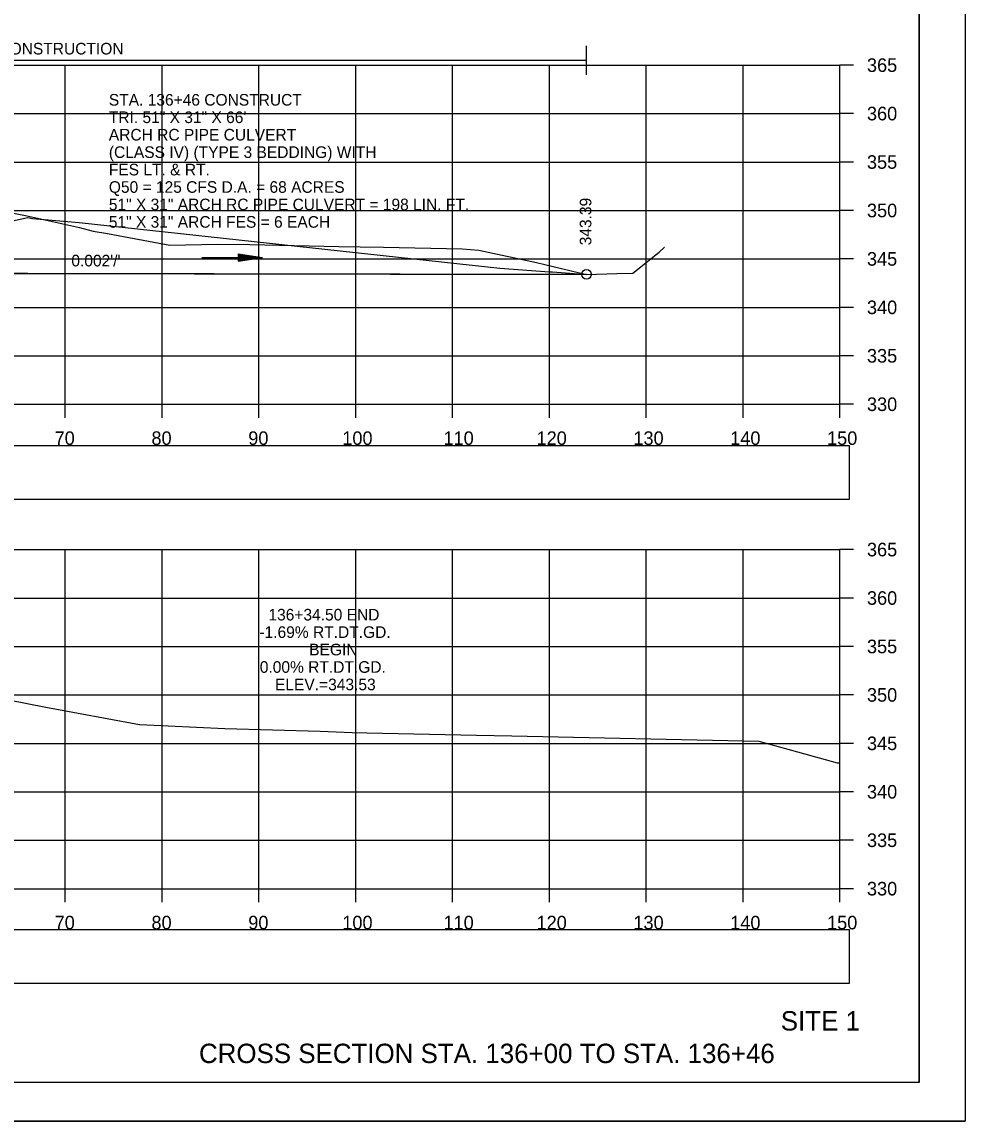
# Model space of a CAD drawing. Extents: x 1376273 to 1384221, y 378927 to 384592.
# Drawn here: x 1376719.3 to 1376816.7, y 381818.5 to 381932 of the extents above; entities that cross this region are included whole.
import ezdxf

# ---------------------------------------------------------------- set-up
doc = ezdxf.new("R2010")
doc.units = 0
for name, color, linetype in [('R_Axis', 7, 'Continuous'), ('R_Axis Annot', 7, 'Continuous'), ('R_Border', 7, 'Continuous'), ('R_Dimension', 7, 'Continuous'), ('R_Draft', 7, 'Continuous'), ('R_Exist Surface', 7, 'Continuous'), ('R_Fin Surface', 7, 'Continuous'), ('R_Grid', 7, 'Continuous'), ('R_No Plot', 7, 'Continuous'), ('R_Water', 7, 'Continuous'), ('R_Xsect Elev', 7, 'Continuous'), ('R_Xsect Slope', 7, 'Continuous'), ('T_Detection Zones', 7, 'Continuous')]:
    doc.layers.add(name, color=color, linetype=linetype)

msp = doc.modelspace()

# ---------------------------------------------------------------- linework, layer by layer
at = {"layer": 'R_Axis'}
for p, q in [((1376803.75, 381892.52), (1376803.75, 381927.52)), ((1376805.15, 381927.52), (1376803.75, 381927.52)), ((1376805.15, 381922.52), (1376803.75, 381922.52)), ((1376805.15, 381917.52), (1376803.75, 381917.52)), ((1376805.15, 381912.52), (1376803.75, 381912.52)), ((1376805.15, 381907.52), (1376803.75, 381907.52)), ((1376805.15, 381902.52), (1376803.75, 381902.52)), ((1376805.15, 381897.52), (1376803.75, 381897.52)), ((1376503.75, 381892.52), (1376803.75, 381892.52)), ((1376723.75, 381891.12), (1376723.75, 381892.52)), ((1376733.75, 381891.12), (1376733.75, 381892.52)), ((1376743.75, 381891.12), (1376743.75, 381892.52)), ((1376753.75, 381891.12), (1376753.75, 381892.52)), ((1376763.75, 381891.12), (1376763.75, 381892.52)), ((1376773.75, 381891.12), (1376773.75, 381892.52)), ((1376783.75, 381891.12), (1376783.75, 381892.52)), ((1376793.75, 381891.12), (1376793.75, 381892.52)), ((1376803.75, 381891.12), (1376803.75, 381892.52)), ((1376805.15, 381892.52), (1376803.75, 381892.52)), ((1376803.75, 381842.52), (1376803.75, 381877.52)), ((1376805.15, 381877.52), (1376803.75, 381877.52)), ((1376805.15, 381872.52), (1376803.75, 381872.52)), ((1376805.15, 381867.52), (1376803.75, 381867.52)), ((1376805.15, 381862.52), (1376803.75, 381862.52)), ((1376805.15, 381857.52), (1376803.75, 381857.52)), ((1376805.15, 381852.52), (1376803.75, 381852.52)), ((1376805.15, 381847.52), (1376803.75, 381847.52)), ((1376503.75, 381842.52), (1376803.75, 381842.52)), ((1376723.75, 381841.12), (1376723.75, 381842.52)), ((1376733.75, 381841.12), (1376733.75, 381842.52)), ((1376743.75, 381841.12), (1376743.75, 381842.52)), ((1376753.75, 381841.12), (1376753.75, 381842.52)), ((1376763.75, 381841.12), (1376763.75, 381842.52)), ((1376773.75, 381841.12), (1376773.75, 381842.52)), ((1376783.75, 381841.12), (1376783.75, 381842.52)), ((1376793.75, 381841.12), (1376793.75, 381842.52)), ((1376803.75, 381841.12), (1376803.75, 381842.52)), ((1376805.15, 381842.52), (1376803.75, 381842.52))]:
    msp.add_line(p, q, dxfattribs=at)
at = {"layer": 'R_Axis Annot'}
for points in [[(1376502.96, 381882.72), (1376804.76, 381882.72), (1376804.76, 381888.24), (1376502.96, 381888.24)], [(1376502.96, 381832.76), (1376804.76, 381832.76), (1376804.76, 381838.28), (1376502.96, 381838.28)]]:
    msp.add_lwpolyline(points, close=True, dxfattribs=at)
at = {"layer": 'R_Border'}
for q in [(1376811.93, 382027.98), (1376495.75, 381822.52)]:
    msp.add_line((1376811.93, 381822.52), q, dxfattribs=at)
at = {"layer": 'R_Dimension'}
for p, q in [((1376777.59, 381926.52), (1376777.59, 381929.52)), ((1376607.21, 381928.02), (1376777.59, 381928.02))]:
    msp.add_line(p, q, dxfattribs=at)
at = {"layer": 'R_Exist Surface'}
for points in [[(1376712.77, 381913.31), (1376719.64, 381911.99), (1376725.23, 381910.77), (1376726.63, 381910.39), (1376728.11, 381910.14), (1376734.56, 381908.95), (1376739.51, 381909.04), (1376742.81, 381908.99), (1376752.02, 381908.8), (1376754.2, 381908.75), (1376756.61, 381908.73), (1376764.76, 381908.57), (1376766.46, 381908.41), (1376772.41, 381907.14), (1376777.59, 381905.92), (1376780.73, 381906), (1376782.36, 381906.06), (1376785.08, 381908.23), (1376785.64, 381908.74)], [(1376713.83, 381862.8), (1376721.76, 381861.27), (1376731.43, 381859.45), (1376731.45, 381859.45), (1376731.46, 381859.45), (1376740.24, 381859.04), (1376750.08, 381858.77), (1376753.39, 381858.65), (1376754.9, 381858.61), (1376766.22, 381858.36), (1376769.86, 381858.28), (1376795.37, 381857.74), (1376799.38, 381856.64), (1376803.47, 381855.5), (1376803.75, 381855.52)]]:
    msp.add_lwpolyline(points, dxfattribs=at)
at = {"layer": 'R_Fin Surface'}
for points in [[(1376607.21, 381909.3), (1376616.54, 381906.18), (1376623.6, 381908.53), (1376625.75, 381909.25), (1376635.75, 381911.25), (1376641.75, 381911.85), (1376653.75, 381913.05), (1376665.75, 381914.25), (1376671.75, 381914.85), (1376680.75, 381912.6), (1376681.75, 381912.35), (1376700.64, 381906.05), (1376777.59, 381905.92)], [(1376607.21, 381909.3), (1376616.54, 381906.18), (1376624.33, 381908.78), (1376625.75, 381909.25), (1376635.75, 381911.25), (1376641.75, 381911.85), (1376653.75, 381913.05), (1376665.75, 381914.25), (1376671.75, 381914.85), (1376680.04, 381912.78), (1376681.75, 381912.35), (1376700.64, 381906.05), (1376702.73, 381906.85), (1376706.86, 381908.42), (1376707.17, 381908.53), (1376710.2, 381909.69), (1376719.9, 381911.78), (1376720.39, 381911.7), (1376725.2, 381911.27), (1376768.63, 381906.55), (1376773.76, 381906.19), (1376774.07, 381906.17), (1376776.3, 381906.01), (1376777.59, 381905.92)]]:
    msp.add_lwpolyline(points, dxfattribs=at)
at = {"layer": 'R_Grid'}
for p, q in [((1376503.75, 381927.52), (1376803.75, 381927.52)), ((1376723.75, 381892.52), (1376723.75, 381927.52)), ((1376733.75, 381892.52), (1376733.75, 381927.52)), ((1376743.75, 381892.52), (1376743.75, 381927.52)), ((1376753.75, 381892.52), (1376753.75, 381927.52)), ((1376763.75, 381892.52), (1376763.75, 381927.52)), ((1376773.75, 381892.52), (1376773.75, 381927.52)), ((1376783.75, 381892.52), (1376783.75, 381927.52)), ((1376793.75, 381892.52), (1376793.75, 381927.52)), ((1376803.75, 381892.52), (1376803.75, 381927.52)), ((1376503.75, 381922.52), (1376803.75, 381922.52)), ((1376503.75, 381917.52), (1376803.75, 381917.52)), ((1376503.75, 381912.52), (1376803.75, 381912.52)), ((1376503.75, 381907.52), (1376803.75, 381907.52)), ((1376503.75, 381902.52), (1376803.75, 381902.52)), ((1376503.75, 381897.52), (1376803.75, 381897.52)), ((1376503.75, 381892.52), (1376803.75, 381892.52)), ((1376503.75, 381877.52), (1376803.75, 381877.52)), ((1376723.75, 381842.52), (1376723.75, 381877.52)), ((1376733.75, 381842.52), (1376733.75, 381877.52)), ((1376743.75, 381842.52), (1376743.75, 381877.52)), ((1376753.75, 381842.52), (1376753.75, 381877.52)), ((1376763.75, 381842.52), (1376763.75, 381877.52)), ((1376773.75, 381842.52), (1376773.75, 381877.52)), ((1376783.75, 381842.52), (1376783.75, 381877.52)), ((1376793.75, 381842.52), (1376793.75, 381877.52)), ((1376803.75, 381842.52), (1376803.75, 381877.52)), ((1376503.75, 381872.52), (1376803.75, 381872.52)), ((1376503.75, 381867.52), (1376803.75, 381867.52)), ((1376503.75, 381862.52), (1376803.75, 381862.52)), ((1376503.75, 381857.52), (1376803.75, 381857.52)), ((1376503.75, 381852.52), (1376803.75, 381852.52)), ((1376503.75, 381847.52), (1376803.75, 381847.52)), ((1376503.75, 381842.52), (1376803.75, 381842.52))]:
    msp.add_line(p, q, dxfattribs=at)
at = {"layer": 'R_No Plot'}
msp.add_line((1376483.34, 381818.54), (1376816.68, 381818.54), dxfattribs=at)
for points in [[(1376483.34, 382031.88), (1376816.68, 382031.88), (1376816.68, 381818.54), (1376483.34, 381818.54)], [(1376729.67, 382027.98), (1376729.67, 382018.1), (1376765.4, 382018.1), (1376765.4, 382015.18), (1376788.6, 382015.18), (1376788.6, 381990.85), (1376811.93, 381990.85), (1376811.93, 381822.52), (1376495.75, 381822.52), (1376495.75, 382027.98)]]:
    msp.add_lwpolyline(points, close=True, dxfattribs=at)
msp.add_circle((1376777.59, 381905.92), 0.5, dxfattribs=at)
at = {"layer": 'R_Water'}
for p, q in [((1376741.63, 381908.05), (1376744.13, 381907.68)), ((1376741.63, 381908.05), (1376741.63, 381907.3)), ((1376741.63, 381907.99), (1376743.72, 381907.68)), ((1376741.63, 381907.93), (1376743.29, 381907.68)), ((1376741.63, 381907.86), (1376742.87, 381907.68)), ((1376741.63, 381907.8), (1376742.45, 381907.68)), ((1376741.63, 381907.74), (1376742.03, 381907.68)), ((1376737.88, 381907.68), (1376744.13, 381907.68)), ((1376741.63, 381907.3), (1376744.13, 381907.68)), ((1376741.63, 381907.55), (1376742.45, 381907.68)), ((1376741.63, 381907.43), (1376743.29, 381907.68)), ((1376741.63, 381907.36), (1376743.72, 381907.68)), ((1376741.63, 381907.49), (1376742.87, 381907.68)), ((1376741.63, 381907.62), (1376742.03, 381907.68)), ((1376700.66, 381906.04), (1376777.59, 381905.92))]:
    msp.add_line(p, q, dxfattribs=at)
at = {"layer": 'T_Detection Zones'}
msp.add_lwpolyline([(1376712.77, 381913.31), (1376719.64, 381911.99), (1376725.23, 381910.77), (1376726.63, 381910.39), (1376728.11, 381910.14), (1376734.56, 381908.95), (1376739.51, 381909.04), (1376742.81, 381908.99), (1376752.02, 381908.8), (1376754.2, 381908.75), (1376756.61, 381908.73), (1376764.76, 381908.57), (1376766.46, 381908.41), (1376772.41, 381907.14), (1376777.59, 381905.92), (1376700.64, 381906.05)], dxfattribs=at)

# ---------------------------------------------------------------- texts
at = {"layer": 'R_Axis Annot'}
for s, p in [('365', (1376806.55, 381926.82)), ('360', (1376806.55, 381921.82)), ('355', (1376806.55, 381916.82)), ('350', (1376806.55, 381911.82)), ('345', (1376806.55, 381906.82)), ('340', (1376806.55, 381901.82)), ('335', (1376806.55, 381896.82)), ('330', (1376806.55, 381891.82)), ('70', (1376722.66, 381888.32)), ('80', (1376732.66, 381888.32)), ('90', (1376742.66, 381888.32)), ('100', (1376752.37, 381888.32)), ('110', (1376762.82, 381888.32)), ('120', (1376772.43, 381888.32)), ('130', (1376782.43, 381888.32)), ('140', (1376792.43, 381888.32)), ('150', (1376802.43, 381888.32)), ('365', (1376806.55, 381876.82)), ('360', (1376806.55, 381871.82)), ('355', (1376806.55, 381866.82)), ('350', (1376806.55, 381861.82)), ('345', (1376806.55, 381856.82)), ('340', (1376806.55, 381851.82)), ('335', (1376806.55, 381846.82)), ('330', (1376806.55, 381841.82)), ('70', (1376722.66, 381838.32)), ('80', (1376732.66, 381838.32)), ('90', (1376742.66, 381838.32)), ('100', (1376752.37, 381838.32)), ('110', (1376762.82, 381838.32)), ('120', (1376772.43, 381838.32)), ('130', (1376782.43, 381838.32)), ('140', (1376792.43, 381838.32)), ('150', (1376802.43, 381838.32))]:
    msp.add_text(s, height=1.4, dxfattribs=at).set_placement(p)
at = {"layer": 'R_Dimension'}
msp.add_text('STAGE 3 CONSTRUCTION', height=1.2, dxfattribs=at).set_placement((1376709.63, 381928.62))
at = {"layer": 'R_Draft'}
for s, p in [('SITE 1', (1376797.65, 381827.88)), ('CROSS SECTION STA. 136+00 TO STA. 136+46', (1376737.57, 381824.52))]:
    msp.add_text(s, height=2, dxfattribs=at).set_placement(p)
at = {"layer": 'R_Water'}
for s, p in [('STA. 136+46 CONSTRUCT', (1376728.26, 381923.34)), ('TRI. 51" X 31" X 66\'', (1376728.26, 381921.54)), ('ARCH RC PIPE CULVERT', (1376728.26, 381919.74)), ('(CLASS IV) (TYPE 3 BEDDING) WITH', (1376728.26, 381917.94)), ('FES LT. & RT.', (1376728.26, 381916.14)), ('Q50 = 125 CFS D.A. = 68 ACRES', (1376728.26, 381914.34)), ('51" X 31" ARCH RC PIPE CULVERT = 198 LIN. FT.', (1376728.26, 381912.54)), ('51" X 31" ARCH FES = 6 EACH', (1376728.26, 381910.74))]:
    msp.add_text(s, height=1.2, rotation=360, dxfattribs=at).set_placement(p)
at = {"layer": 'R_Xsect Elev'}
for s, rotation, p in [('343.39', 90, (1376778.09, 381908.92)), ('136+34.50 END', 360, (1376744.74, 381870.2)), ('-1.69% RT.DT.GD.', 360, (1376743.81, 381868.4)), ('BEGIN', 360, (1376748.95, 381866.6)), ('0.00% RT.DT.GD.', 360, (1376743.85, 381864.8)), ('ELEV.=343.53', 360, (1376745.42, 381863))]:
    msp.add_text(s, height=1.2, rotation=rotation, dxfattribs=at).set_placement(p)
at = {"layer": 'R_Xsect Slope'}
msp.add_text("0.002'/'", height=1.2, rotation=359.8981, dxfattribs=at).set_placement((1376724.39, 381906.75))

doc.saveas('drawing.dxf')
